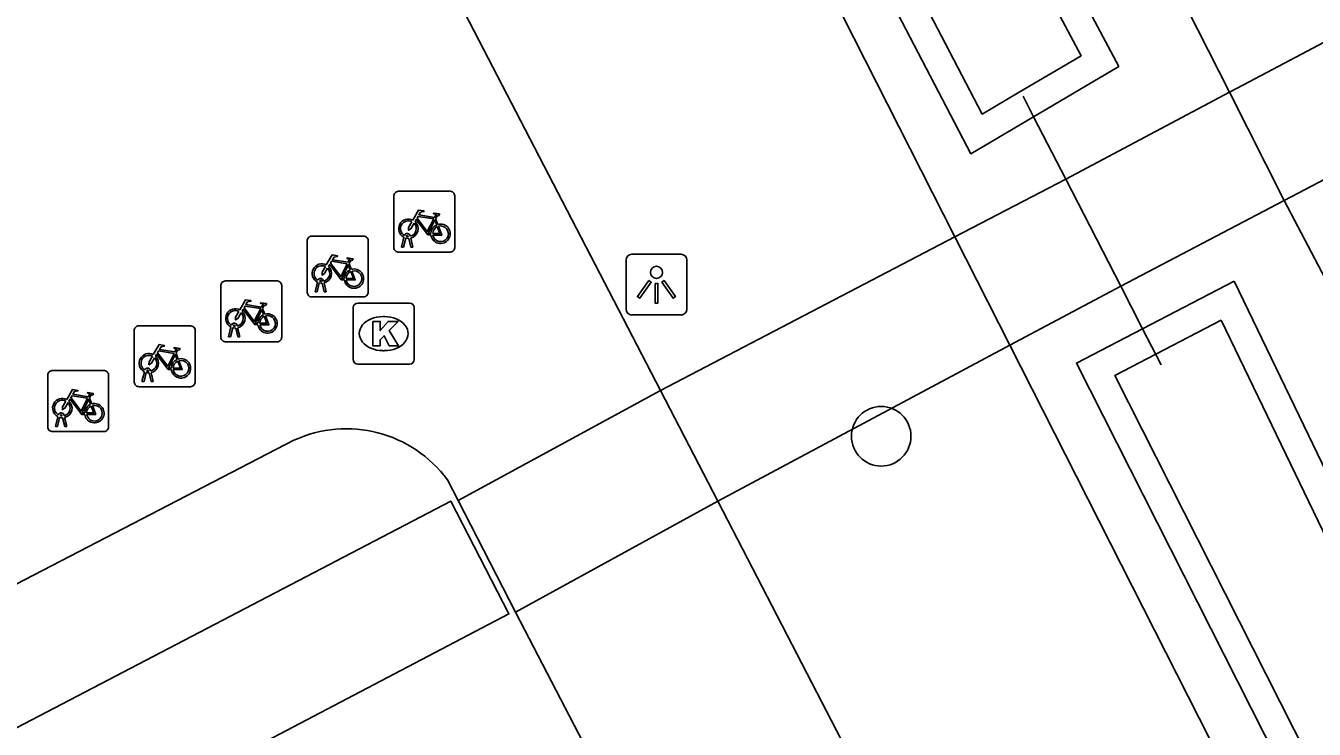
# Model space of a CAD drawing. Extents: x 158838 to 160074, y 386376 to 387776.
# Drawn here: x 159684.83 to 159705.99, y 387543.59 to 387555.13 of the extents above; entities that cross this region are included whole.
import ezdxf

# ---------------------------------------------------------------- set-up
doc = ezdxf.new("R2010")
doc.units = 0
for name, color, linetype in [('IMGEO_Berm_groen', 7, 'Continuous'), ('IMGEO_Boom', 7, 'Continuous'), ('IMGEO_Duiker', 7, 'Continuous'), ('IMGEO_Fietsenrek', 7, 'Continuous'), ('IMGEO_Fietspad_open', 7, 'Continuous'), ('IMGEO_Hek', 7, 'Continuous'), ('IMGEO_Kolk', 7, 'Continuous'), ('IMGEO_Lichtpunt', 7, 'Continuous'), ('IMGEO_Rijbaan_lokaal_open', 7, 'Continuous'), ('IMGEO_Voetpad_open', 7, 'Continuous'), ('IMGEO_Waterloop', 7, 'Continuous')]:
    doc.layers.add(name, color=color, linetype=linetype)

msp = doc.modelspace()

# ---------------------------------------------------------------- linework, layer by layer
at = {"layer": 'IMGEO_Berm_groen'}
for points in [[(159688.631, 387575.497), (159700.35, 387553.033), (159701.379, 387553.64), (159702.777, 387554.466), (159690.927, 387576.674)], [(159688.119, 387575.233), (159700.086, 387551.667)], [(159704.672, 387550.943), (159703.168, 387550.161), (159702.081, 387549.597), (159711.56, 387530.881), (159712.773, 387531.498), (159713.807, 387532.023), (159704.672, 387550.943)], [(159700.989, 387549.888), (159711.228, 387529.727)]]:
    msp.add_lwpolyline(points, dxfattribs=at)
at = {"layer": 'IMGEO_Boom'}
msp.add_circle((159698.876, 387548.396), 0.489, dxfattribs=at)
at = {"layer": 'IMGEO_Duiker'}
msp.add_lwpolyline([(159701.205, 387553.978), (159701.379, 387553.64), (159701.906, 387552.615), (159702.808, 387550.86), (159703.168, 387550.161), (159703.473, 387549.568)], dxfattribs=at)
at = {"layer": 'IMGEO_Fietsenrek'}
for p, q in [((159690.873, 387551.492), (159690.873, 387552.333)), ((159690.873, 387552.333), (159690.873, 387551.492)), ((159690.948, 387552.417), (159691.789, 387552.417)), ((159691.789, 387552.417), (159690.948, 387552.417)), ((159691.873, 387552.342), (159691.873, 387551.501)), ((159691.873, 387551.501), (159691.873, 387552.342)), ((159691.56, 387551.966), (159691.596, 387551.871)), ((159689.527, 387551.681), (159690.368, 387551.681)), ((159690.368, 387551.681), (159689.527, 387551.681)), ((159691, 387551.501), (159691.039, 387551.661)), ((159691.069, 387551.649), (159691.034, 387551.501)), ((159691.111, 387551.673), (159691.11, 387551.677)), ((159691.142, 387551.684), (159691.143, 387551.677)), ((159689.452, 387550.756), (159689.452, 387551.597)), ((159689.452, 387551.597), (159689.452, 387550.756)), ((159690.452, 387551.606), (159690.452, 387550.765)), ((159690.452, 387550.765), (159690.452, 387551.606)), ((159691.034, 387551.501), (159691, 387551.501)), ((159691.152, 387551.501), (159691.118, 387551.643)), ((159691.15, 387551.647), (159691.185, 387551.501)), ((159691.185, 387551.501), (159691.152, 387551.501)), ((159690.139, 387551.23), (159690.175, 387551.135)), ((159691.798, 387551.417), (159690.957, 387551.417)), ((159690.957, 387551.417), (159691.798, 387551.417)), ((159688.032, 387550.02), (159688.032, 387550.861)), ((159688.032, 387550.861), (159688.032, 387550.02)), ((159688.107, 387550.945), (159688.948, 387550.945)), ((159688.948, 387550.945), (159688.107, 387550.945)), ((159689.032, 387550.87), (159689.032, 387550.029)), ((159689.032, 387550.029), (159689.032, 387550.87)), ((159689.579, 387550.765), (159689.618, 387550.925)), ((159689.648, 387550.913), (159689.613, 387550.765)), ((159689.69, 387550.937), (159689.689, 387550.941)), ((159689.731, 387550.765), (159689.697, 387550.907)), ((159689.721, 387550.948), (159689.722, 387550.941)), ((159689.729, 387550.911), (159689.764, 387550.765)), ((159690.377, 387550.681), (159689.536, 387550.681)), ((159689.536, 387550.681), (159690.377, 387550.681)), ((159689.613, 387550.765), (159689.579, 387550.765)), ((159689.764, 387550.765), (159689.731, 387550.765)), ((159688.719, 387550.494), (159688.755, 387550.399)), ((159686.686, 387550.209), (159687.527, 387550.209)), ((159687.527, 387550.209), (159686.686, 387550.209)), ((159688.159, 387550.029), (159688.198, 387550.189)), ((159688.228, 387550.177), (159688.193, 387550.029)), ((159688.27, 387550.201), (159688.269, 387550.205)), ((159688.311, 387550.029), (159688.277, 387550.171)), ((159688.301, 387550.212), (159688.302, 387550.205)), ((159688.309, 387550.175), (159688.344, 387550.029)), ((159686.611, 387549.284), (159686.611, 387550.125)), ((159686.611, 387550.125), (159686.611, 387549.284)), ((159687.611, 387550.134), (159687.611, 387549.293)), ((159687.611, 387549.293), (159687.611, 387550.134)), ((159688.193, 387550.029), (159688.159, 387550.029)), ((159688.344, 387550.029), (159688.311, 387550.029)), ((159687.298, 387549.758), (159687.334, 387549.663)), ((159688.957, 387549.945), (159688.116, 387549.945)), ((159688.116, 387549.945), (159688.957, 387549.945)), ((159685.19, 387548.548), (159685.19, 387549.389)), ((159685.19, 387549.389), (159685.19, 387548.548)), ((159685.265, 387549.473), (159686.106, 387549.473)), ((159686.106, 387549.473), (159685.265, 387549.473)), ((159686.19, 387549.398), (159686.19, 387548.557)), ((159686.19, 387548.557), (159686.19, 387549.398)), ((159686.738, 387549.293), (159686.777, 387549.453)), ((159686.807, 387549.441), (159686.772, 387549.293)), ((159686.849, 387549.465), (159686.848, 387549.469)), ((159686.89, 387549.293), (159686.856, 387549.435)), ((159686.88, 387549.476), (159686.881, 387549.469)), ((159686.888, 387549.439), (159686.923, 387549.293)), ((159687.536, 387549.209), (159686.695, 387549.209)), ((159686.695, 387549.209), (159687.536, 387549.209)), ((159686.772, 387549.293), (159686.738, 387549.293)), ((159686.923, 387549.293), (159686.89, 387549.293)), ((159685.877, 387549.022), (159685.913, 387548.927)), ((159685.317, 387548.557), (159685.356, 387548.717)), ((159685.386, 387548.705), (159685.351, 387548.557)), ((159685.428, 387548.729), (159685.427, 387548.733)), ((159685.469, 387548.557), (159685.435, 387548.699)), ((159685.459, 387548.74), (159685.46, 387548.733)), ((159685.467, 387548.703), (159685.502, 387548.557)), ((159685.351, 387548.557), (159685.317, 387548.557)), ((159685.502, 387548.557), (159685.469, 387548.557)), ((159686.115, 387548.473), (159685.274, 387548.473)), ((159685.274, 387548.473), (159686.115, 387548.473))]:
    msp.add_line(p, q, dxfattribs=at)
for points in [[(159691.186, 387551.943), (159691.281, 387552.107), (159691.367, 387552.093), (159691.369, 387552.084), (159691.313, 387552.073), (159691.286, 387552.028), (159691.542, 387551.987)], [(159691.207, 387551.891), (159691.155, 387551.801), (159691.115, 387551.776), (159691.116, 387551.823), (159691.171, 387551.917)], [(159691.482, 387551.699), (159691.432, 387551.699), (159691.241, 387551.95), (159691.222, 387551.918)], [(159691.529, 387551.962), (159691.272, 387552.003), (159691.255, 387551.974), (159691.422, 387551.754), (159691.529, 387551.962)], [(159691.577, 387551.864), (159691.547, 387551.941), (159691.438, 387551.723), (159691.481, 387551.723)], [(159691.542, 387551.987), (159691.567, 387552.036), (159691.561, 387552.04), (159691.538, 387552.044), (159691.526, 387552.051), (159691.525, 387552.054), (159691.527, 387552.059), (159691.622, 387552.044), (159691.624, 387552.034), (159691.614, 387552.021), (159691.602, 387552.015), (159691.588, 387552.021), (159691.56, 387551.966)], [(159691.511, 387551.723), (159691.631, 387551.722), (159691.587, 387551.836)], [(159691.607, 387551.843), (159691.662, 387551.698), (159691.512, 387551.698)], [(159689.765, 387551.207), (159689.86, 387551.371), (159689.946, 387551.357), (159689.948, 387551.348), (159689.892, 387551.337), (159689.865, 387551.292), (159690.121, 387551.251)], [(159690.108, 387551.226), (159689.851, 387551.267), (159689.834, 387551.238), (159690.001, 387551.018), (159690.108, 387551.226)], [(159690.121, 387551.251), (159690.146, 387551.3), (159690.14, 387551.304), (159690.117, 387551.308), (159690.105, 387551.315), (159690.104, 387551.318), (159690.106, 387551.323), (159690.201, 387551.308), (159690.203, 387551.298), (159690.193, 387551.285), (159690.181, 387551.279), (159690.167, 387551.285), (159690.139, 387551.23)], [(159689.786, 387551.155), (159689.734, 387551.065), (159689.694, 387551.04), (159689.695, 387551.087), (159689.75, 387551.181)], [(159690.061, 387550.963), (159690.011, 387550.963), (159689.82, 387551.214), (159689.801, 387551.182)], [(159690.156, 387551.128), (159690.126, 387551.205), (159690.017, 387550.987), (159690.06, 387550.987)], [(159690.09, 387550.987), (159690.21, 387550.986), (159690.166, 387551.1)], [(159690.186, 387551.107), (159690.241, 387550.962), (159690.091, 387550.962)], [(159688.345, 387550.471), (159688.44, 387550.635), (159688.526, 387550.621), (159688.528, 387550.612), (159688.472, 387550.601), (159688.445, 387550.556), (159688.701, 387550.515)], [(159688.366, 387550.419), (159688.314, 387550.329), (159688.274, 387550.304), (159688.275, 387550.351), (159688.33, 387550.445)], [(159688.641, 387550.227), (159688.591, 387550.227), (159688.4, 387550.478), (159688.381, 387550.446)], [(159688.688, 387550.49), (159688.431, 387550.531), (159688.414, 387550.502), (159688.581, 387550.282), (159688.688, 387550.49)], [(159688.736, 387550.392), (159688.706, 387550.469), (159688.597, 387550.251), (159688.64, 387550.251)], [(159688.701, 387550.515), (159688.726, 387550.564), (159688.72, 387550.568), (159688.697, 387550.572), (159688.685, 387550.579), (159688.684, 387550.582), (159688.686, 387550.587), (159688.781, 387550.572), (159688.783, 387550.562), (159688.773, 387550.549), (159688.761, 387550.543), (159688.747, 387550.549), (159688.719, 387550.494)], [(159688.67, 387550.251), (159688.79, 387550.25), (159688.746, 387550.364)], [(159688.766, 387550.371), (159688.821, 387550.226), (159688.671, 387550.226)], [(159686.924, 387549.735), (159687.019, 387549.899), (159687.105, 387549.885), (159687.107, 387549.876), (159687.051, 387549.865), (159687.024, 387549.82), (159687.28, 387549.779)], [(159687.267, 387549.754), (159687.01, 387549.795), (159686.993, 387549.766), (159687.16, 387549.546), (159687.267, 387549.754)], [(159687.28, 387549.779), (159687.305, 387549.828), (159687.299, 387549.832), (159687.276, 387549.836), (159687.264, 387549.843), (159687.263, 387549.846), (159687.265, 387549.851), (159687.36, 387549.836), (159687.362, 387549.826), (159687.352, 387549.813), (159687.34, 387549.807), (159687.326, 387549.813), (159687.298, 387549.758)], [(159686.945, 387549.683), (159686.893, 387549.593), (159686.853, 387549.568), (159686.854, 387549.615), (159686.909, 387549.709)], [(159687.22, 387549.491), (159687.17, 387549.491), (159686.979, 387549.742), (159686.96, 387549.71)], [(159687.315, 387549.656), (159687.285, 387549.733), (159687.176, 387549.515), (159687.219, 387549.515)], [(159687.249, 387549.515), (159687.369, 387549.514), (159687.325, 387549.628)], [(159687.345, 387549.635), (159687.4, 387549.49), (159687.25, 387549.49)], [(159685.503, 387548.999), (159685.598, 387549.163), (159685.684, 387549.149), (159685.686, 387549.14), (159685.63, 387549.129), (159685.603, 387549.084), (159685.859, 387549.043)], [(159685.859, 387549.043), (159685.884, 387549.092), (159685.878, 387549.096), (159685.855, 387549.1), (159685.843, 387549.107), (159685.842, 387549.11), (159685.844, 387549.115), (159685.939, 387549.1), (159685.941, 387549.09), (159685.931, 387549.077), (159685.919, 387549.071), (159685.905, 387549.077), (159685.877, 387549.022)], [(159685.524, 387548.947), (159685.472, 387548.857), (159685.432, 387548.832), (159685.433, 387548.879), (159685.488, 387548.973)], [(159685.799, 387548.755), (159685.749, 387548.755), (159685.558, 387549.006), (159685.539, 387548.974)], [(159685.846, 387549.018), (159685.589, 387549.059), (159685.572, 387549.03), (159685.739, 387548.81), (159685.846, 387549.018)], [(159685.894, 387548.92), (159685.864, 387548.997), (159685.755, 387548.779), (159685.798, 387548.779)], [(159685.924, 387548.899), (159685.979, 387548.754), (159685.829, 387548.754)], [(159685.828, 387548.779), (159685.948, 387548.778), (159685.904, 387548.892)]]:
    msp.add_lwpolyline(points, dxfattribs=at)
for centre, radius, start, end in [((159690.951, 387552.339), 0.0779, 92.4484, 184.2845), ((159690.951, 387552.339), 0.0779, 92.4484, 184.2845), ((159691.795, 387552.339), 0.0779, 2.4484, 94.2845), ((159691.795, 387552.339), 0.0779, 2.4484, 94.2845), ((159691.113, 387551.802), 0.159, 62.6766, 242.1369), ((159691.113, 387551.802), 0.129, 63.3192, 238.903), ((159691.113, 387551.802), 0.129, 283.6043, 43.4302), ((159691.113, 387551.802), 0.159, 283.5766, 46.6042), ((159691.64, 387551.718), 0.159, 113.3408, 178.3217), ((159691.64, 387551.718), 0.159, 187.0065, 105.7708), ((159689.53, 387551.603), 0.0779, 92.4484, 184.2845), ((159689.53, 387551.603), 0.0779, 92.4484, 184.2845), ((159690.374, 387551.603), 0.0779, 2.4484, 94.2845), ((159690.374, 387551.603), 0.0779, 2.4484, 94.2845), ((159691.093, 387551.673), 0.0499, 12.8025, 158.6934), ((159691.113, 387551.802), 0.159, 253.9967, 271.7867), ((159691.093, 387551.673), 0.0174, 12.8025, 163.4502), ((159691.113, 387551.802), 0.129, 253.415, 269.0204), ((159691.64, 387551.718), 0.129, 113.923, 177.9556), ((159691.64, 387551.718), 0.129, 188.6715, 104.5883), ((159690.951, 387551.495), 0.0779, 182.4484, 274.2845), ((159690.951, 387551.495), 0.0779, 182.4484, 274.2845), ((159691.795, 387551.495), 0.0779, 272.4484, 4.2845), ((159691.795, 387551.495), 0.0779, 272.4484, 4.2845), ((159689.692, 387551.066), 0.159, 62.6766, 242.1369), ((159689.692, 387551.066), 0.129, 63.3192, 238.903), ((159689.692, 387551.066), 0.129, 283.6043, 43.4302), ((159689.692, 387551.066), 0.159, 283.5766, 46.6042), ((159690.219, 387550.982), 0.159, 113.3408, 178.3217), ((159690.219, 387550.982), 0.159, 187.0065, 105.7708), ((159690.219, 387550.982), 0.129, 113.923, 177.9556), ((159690.219, 387550.982), 0.129, 188.6715, 104.5883), ((159688.11, 387550.867), 0.0779, 92.4484, 184.2845), ((159688.11, 387550.867), 0.0779, 92.4484, 184.2845), ((159688.954, 387550.867), 0.0779, 2.4484, 94.2845), ((159688.954, 387550.867), 0.0779, 2.4484, 94.2845), ((159689.672, 387550.937), 0.0499, 12.8025, 158.6934), ((159689.692, 387551.066), 0.159, 253.9967, 271.7867), ((159689.672, 387550.937), 0.0174, 12.8025, 163.4502), ((159689.692, 387551.066), 0.129, 253.415, 269.0204), ((159689.53, 387550.759), 0.0779, 182.4484, 274.2845), ((159689.53, 387550.759), 0.0779, 182.4484, 274.2845), ((159690.374, 387550.759), 0.0779, 272.4484, 4.2845), ((159690.374, 387550.759), 0.0779, 272.4484, 4.2845), ((159688.272, 387550.33), 0.159, 62.6766, 242.1369), ((159688.272, 387550.33), 0.129, 63.3192, 238.903), ((159688.272, 387550.33), 0.129, 283.6043, 43.4302), ((159688.272, 387550.33), 0.159, 283.5766, 46.6042), ((159688.799, 387550.246), 0.159, 113.3408, 178.3217), ((159688.799, 387550.246), 0.159, 187.0065, 105.7708), ((159686.689, 387550.131), 0.0779, 92.4484, 184.2845), ((159686.689, 387550.131), 0.0779, 92.4484, 184.2845), ((159687.533, 387550.131), 0.0779, 2.4484, 94.2845), ((159687.533, 387550.131), 0.0779, 2.4484, 94.2845), ((159688.252, 387550.201), 0.0499, 12.8025, 158.6934), ((159688.272, 387550.33), 0.159, 253.9967, 271.7867), ((159688.252, 387550.201), 0.0174, 12.8025, 163.4502), ((159688.272, 387550.33), 0.129, 253.415, 269.0204), ((159688.799, 387550.246), 0.129, 113.923, 177.9556), ((159688.799, 387550.246), 0.129, 188.6715, 104.5883), ((159688.11, 387550.023), 0.0779, 182.4484, 274.2845), ((159688.11, 387550.023), 0.0779, 182.4484, 274.2845), ((159688.954, 387550.023), 0.0779, 272.4484, 4.2845), ((159688.954, 387550.023), 0.0779, 272.4484, 4.2845), ((159686.851, 387549.594), 0.159, 62.6766, 242.1369), ((159686.851, 387549.594), 0.129, 63.3192, 238.903), ((159686.851, 387549.594), 0.129, 283.6043, 43.4302), ((159686.851, 387549.594), 0.159, 283.5766, 46.6042), ((159687.378, 387549.51), 0.159, 113.3408, 178.3217), ((159687.378, 387549.51), 0.159, 187.0065, 105.7708), ((159687.378, 387549.51), 0.129, 113.923, 177.9556), ((159687.378, 387549.51), 0.129, 188.6715, 104.5883), ((159685.268, 387549.395), 0.0779, 92.4484, 184.2845), ((159685.268, 387549.395), 0.0779, 92.4484, 184.2845), ((159686.112, 387549.395), 0.0779, 2.4484, 94.2845), ((159686.112, 387549.395), 0.0779, 2.4484, 94.2845), ((159686.831, 387549.465), 0.0499, 12.8025, 158.6934), ((159686.851, 387549.594), 0.159, 253.9967, 271.7867), ((159686.831, 387549.465), 0.0174, 12.8025, 163.4502), ((159686.851, 387549.594), 0.129, 253.415, 269.0204), ((159686.689, 387549.287), 0.0779, 182.4484, 274.2845), ((159686.689, 387549.287), 0.0779, 182.4484, 274.2845), ((159687.533, 387549.287), 0.0779, 272.4484, 4.2845), ((159687.533, 387549.287), 0.0779, 272.4484, 4.2845), ((159685.43, 387548.858), 0.159, 62.6766, 242.1369), ((159685.43, 387548.858), 0.129, 63.3192, 238.903), ((159685.43, 387548.858), 0.129, 283.6043, 43.4302), ((159685.43, 387548.858), 0.159, 283.5766, 46.6042), ((159685.957, 387548.774), 0.159, 113.3408, 178.3217), ((159685.957, 387548.774), 0.159, 187.0065, 105.7708), ((159685.957, 387548.774), 0.129, 188.6715, 104.5883), ((159685.41, 387548.729), 0.0499, 12.8025, 158.6934), ((159685.43, 387548.858), 0.159, 253.9967, 271.7867), ((159685.41, 387548.729), 0.0174, 12.8025, 163.4502), ((159685.43, 387548.858), 0.129, 253.415, 269.0204), ((159685.957, 387548.774), 0.129, 113.923, 177.9556), ((159685.268, 387548.551), 0.0779, 182.4484, 274.2845), ((159685.268, 387548.551), 0.0779, 182.4484, 274.2845), ((159686.112, 387548.551), 0.0779, 272.4484, 4.2845), ((159686.112, 387548.551), 0.0779, 272.4484, 4.2845)]:
    msp.add_arc(centre, radius, start, end, dxfattribs=at)
at = {"layer": 'IMGEO_Fietspad_open'}
for points in [[(159692.648, 387577.557), (159704.596, 387554.044)], [(159707.197, 387555.417), (159704.823, 387554.16), (159704.596, 387554.044)], [(159704.596, 387554.044), (159705.495, 387552.267)], [(159705.495, 387552.267), (159705.724, 387552.387), (159708.109, 387553.637)], [(159705.495, 387552.267), (159706.39, 387550.559), (159709.095, 387545.175), (159715.354, 387533.04)]]:
    msp.add_lwpolyline(points, dxfattribs=at)
at = {"layer": 'IMGEO_Hek'}
for points in [[(159688.119, 387575.233), (159700.086, 387551.667)], [(159700.086, 387551.667), (159700.989, 387549.888)], [(159700.989, 387549.888), (159711.228, 387529.727)]]:
    msp.add_lwpolyline(points, dxfattribs=at)
at = {"layer": 'IMGEO_Kolk'}
for p, q in [((159690.206, 387549.654), (159690.206, 387550.506)), ((159690.281, 387550.58), (159691.133, 387550.58)), ((159691.207, 387550.506), (159691.207, 387549.654)), ((159690.694, 387550.36), (159690.719, 387550.36)), ((159690.717, 387549.8), (159690.692, 387549.8)), ((159691.133, 387549.58), (159690.281, 387549.58))]:
    msp.add_line(p, q, dxfattribs=at)
for points in [[(159690.206, 387549.654), (159690.206, 387550.506)], [(159690.281, 387550.58), (159691.133, 387550.58)], [(159691.207, 387550.506), (159691.207, 387549.654)], [(159690.527, 387550.28), (159690.65, 387550.28), (159690.65, 387550.129), (159690.78, 387550.28), (159690.944, 387550.28), (159690.798, 387550.129), (159690.951, 387549.88), (159690.799, 387549.88), (159690.714, 387550.044), (159690.65, 387549.977), (159690.65, 387549.88), (159690.527, 387549.88), (159690.527, 387550.28)], [(159691.133, 387549.58), (159690.281, 387549.58)]]:
    msp.add_lwpolyline(points, dxfattribs=at)
for centre, start, end in [((159690.283, 387550.504), 91.552, 178.448), ((159690.283, 387550.504), 91.552, 178.448), ((159691.131, 387550.504), 1.552, 88.448), ((159691.131, 387550.504), 1.552, 88.448), ((159690.283, 387549.656), 181.552, 268.448), ((159690.283, 387549.656), 181.552, 268.448), ((159691.131, 387549.656), 271.552, 358.448), ((159691.131, 387549.656), 271.552, 358.448)]:
    msp.add_arc(centre, 0.0765, start, end, dxfattribs=at)
for centre, major_axis, ratio, start_param, end_param in [((159690.693, 387550.08), (-0.387, 0.002), 0.722429, 4.712389, 7.853982), ((159690.718, 387550.08), (-0.39, 0.002), 0.717154, 1.570796, 4.712389)]:
    msp.add_ellipse(centre, major_axis=major_axis, ratio=ratio, start_param=start_param, end_param=end_param, dxfattribs=at)
at = {"layer": 'IMGEO_Lichtpunt'}
for p, q in [((159694.687, 387551.287), (159694.687, 387550.48)), ((159694.687, 387551.287), (159694.687, 387550.48)), ((159695.589, 387551.382), (159694.781, 387551.382)), ((159695.589, 387551.382), (159694.781, 387551.382)), ((159695.683, 387550.48), (159695.683, 387551.287)), ((159695.683, 387550.48), (159695.683, 387551.287)), ((159694.781, 387550.386), (159695.589, 387550.386)), ((159694.781, 387550.386), (159695.589, 387550.386))]:
    msp.add_line(p, q, dxfattribs=at)
for points in [[(159695.061, 387550.951), (159695.1, 387550.923), (159694.912, 387550.661), (159694.874, 387550.688), (159695.061, 387550.951)], [(159695.163, 387550.903), (159695.21, 387550.903), (159695.21, 387550.581), (159695.163, 387550.581), (159695.163, 387550.903)], [(159695.273, 387550.923), (159695.311, 387550.95), (159695.498, 387550.688), (159695.459, 387550.66), (159695.273, 387550.923)]]:
    msp.add_lwpolyline(points, dxfattribs=at)
msp.add_circle((159695.186, 387551.085), 0.0994, dxfattribs=at)
for centre, start, end in [((159694.781, 387551.287), 90, 180), ((159694.781, 387551.287), 90, 180), ((159695.589, 387551.287), 0, 90), ((159695.589, 387551.287), 0, 90), ((159694.781, 387550.48), 180, 270), ((159694.781, 387550.48), 180, 270), ((159695.589, 387550.48), 270, 0), ((159695.589, 387550.48), 270, 360)]:
    msp.add_arc(centre, 0.0946, start, end, dxfattribs=at)
at = {"layer": 'IMGEO_Rijbaan_lokaal_open'}
for points in [[(159696.196, 387547.328), (159692.871, 387545.509)], [(159711.228, 387529.727), (159708.954, 387528.572), (159705.451, 387529.455), (159696.196, 387547.328)], [(159695.901, 387539.67), (159692.871, 387545.509)]]:
    msp.add_lwpolyline(points, dxfattribs=at)
at = {"layer": 'IMGEO_Voetpad_open'}
for points in [[(159689.233, 387548.331), (159684.527, 387545.893), (159679.278, 387556.173), (159685.661, 387559.406), (159678.801, 387572.592)], [(159695.252, 387549.149), (159685.687, 387567.592)], [(159704.596, 387554.044), (159701.906, 387552.615), (159700.086, 387551.667)], [(159700.989, 387549.888), (159702.808, 387550.86), (159705.495, 387552.267)], [(159700.086, 387551.667), (159695.252, 387549.149)], [(159700.086, 387551.667), (159700.989, 387549.888)], [(159696.196, 387547.328), (159700.989, 387549.888)], [(159691.929, 387547.34), (159695.252, 387549.149)], [(159695.252, 387549.149), (159696.196, 387547.328)], [(159691.929, 387547.34), (159691.754, 387547.68)], [(159679.041, 387540.673), (159691.809, 387547.332), (159692.763, 387545.479), (159680.031, 387538.808)], [(159692.871, 387545.509), (159691.929, 387547.34)]]:
    msp.add_lwpolyline(points, dxfattribs=at)
msp.add_arc((159690.094, 387546.458), 2.061, 36.3547, 114.6868, dxfattribs=at)
at = {"layer": 'IMGEO_Waterloop'}
for points in [[(159690.732, 387576.051), (159702.157, 387554.64), (159701.143, 387554.04), (159700.536, 387553.682), (159689.26, 387575.297), (159690.155, 387575.755), (159690.732, 387576.051)], [(159704.459, 387550.301), (159713.182, 387532.234), (159712.558, 387531.917), (159711.767, 387531.515), (159702.712, 387549.394), (159703.384, 387549.742), (159704.459, 387550.301)]]:
    msp.add_lwpolyline(points, dxfattribs=at)

doc.saveas('drawing.dxf')
